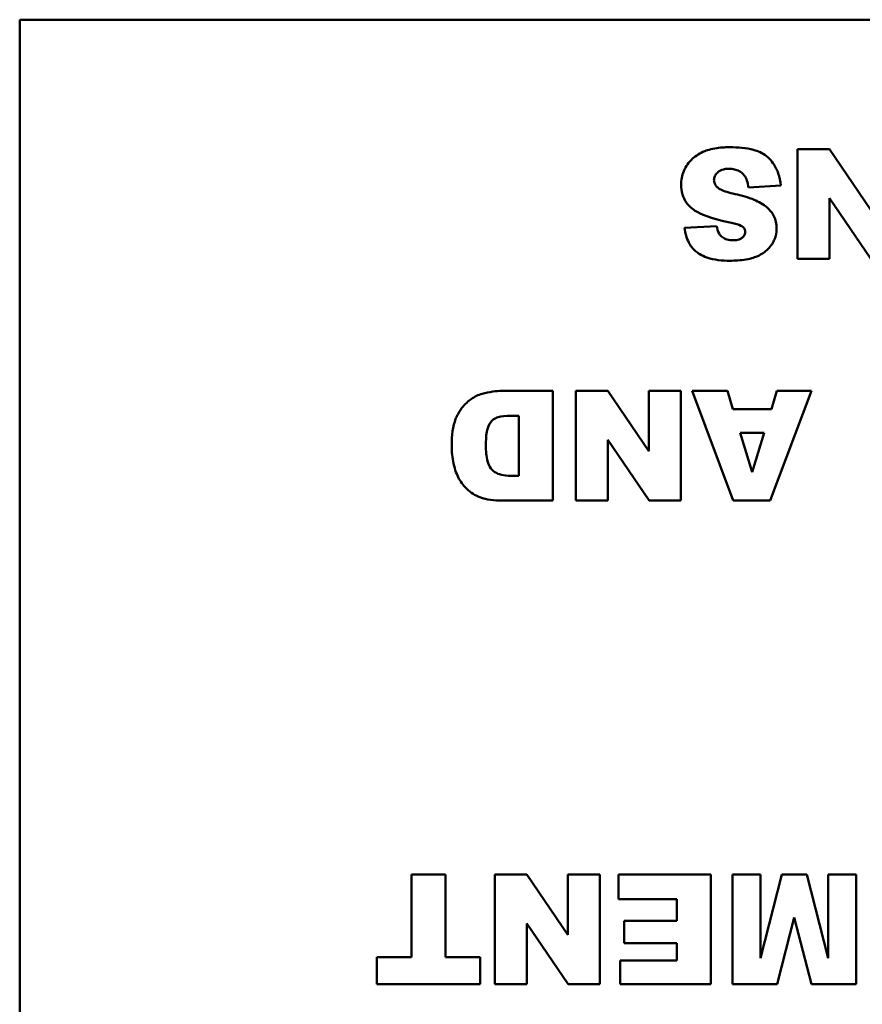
# Model space of a CAD drawing. Header units: inches. Extents: x 0.8 to 75.7, y -7.8 to 49.3.
# Tile 312 of 339: x 51.246 to 52.168, y 44.537 to 45.614. Entities that reach past the tile are written whole.
import ezdxf

# ---------------------------------------------------------------- set-up
doc = ezdxf.new("R2010")
doc.units = ezdxf.units.IN
doc.header["$MEASUREMENT"] = 0
doc.layers.add('Visible Edges(ROSSANSI)', color=7, linetype='Continuous', lineweight=50)

msp = doc.modelspace()

# ---------------------------------------------------------------- linework, layer by layer
at = {"layer": 'Visible Edges(ROSSANSI)'}
for p, q in [((51.2463, 45.6139), (55.2463, 45.6139)), ((51.2463, 43.6139), (51.2463, 45.6139)), ((52.1316, 45.4724), (52.0966, 45.4724)), ((52.0966, 45.4724), (52.0966, 45.3524)), ((52.1766, 45.4063), (52.1316, 45.4724)), ((52.0431, 45.4304), (52.0784, 45.4326)), ((52.1316, 45.4188), (52.1768, 45.3524)), ((52.1316, 45.3524), (52.1316, 45.4188)), ((52.0083, 45.3882), (51.9733, 45.3861)), ((52.0966, 45.3524), (52.1316, 45.3524)), ((51.8291, 45.208), (51.774, 45.208)), ((51.8291, 45.088), (51.8291, 45.208)), ((51.8893, 45.208), (51.8543, 45.208)), ((51.8543, 45.208), (51.8543, 45.088)), ((51.9343, 45.1419), (51.8893, 45.208)), ((51.9692, 45.208), (51.9343, 45.208)), ((51.9343, 45.208), (51.9343, 45.1419)), ((51.9692, 45.088), (51.9692, 45.208)), ((52.0202, 45.208), (51.9814, 45.208)), ((51.9814, 45.208), (52.0264, 45.088)), ((52.0262, 45.1881), (52.0202, 45.208)), ((52.0669, 45.088), (52.1121, 45.208)), ((52.0742, 45.208), (52.0683, 45.1881)), ((52.1121, 45.208), (52.0742, 45.208)), ((52.0683, 45.1881), (52.0262, 45.1881)), ((51.7829, 45.1807), (51.7921, 45.1807)), ((51.7921, 45.1807), (51.7921, 45.1151)), ((51.8893, 45.1544), (51.9346, 45.088)), ((51.8893, 45.088), (51.8893, 45.1544)), ((52.0339, 45.1621), (52.0602, 45.1621)), ((52.0471, 45.119), (52.0339, 45.1621)), ((52.0602, 45.1621), (52.0471, 45.119)), ((51.7921, 45.1151), (51.7828, 45.1151)), ((51.774, 45.088), (51.8291, 45.088)), ((51.8543, 45.088), (51.8893, 45.088)), ((51.9346, 45.088), (51.9692, 45.088)), ((52.0264, 45.088), (52.0669, 45.088)), ((51.7117, 44.6791), (51.6746, 44.6791)), ((51.6746, 44.6791), (51.6746, 44.5888)), ((51.7117, 44.5888), (51.7117, 44.6791)), ((51.8007, 44.6791), (51.7657, 44.6791)), ((51.7657, 44.6791), (51.7657, 44.5591)), ((51.8458, 44.6131), (51.8007, 44.6791)), ((51.8806, 44.6791), (51.8458, 44.6791)), ((51.8458, 44.6791), (51.8458, 44.6131)), ((51.8806, 44.5591), (51.8806, 44.6791)), ((52.002, 44.6791), (51.9009, 44.6791)), ((51.9009, 44.6791), (51.9009, 44.652)), ((52.002, 44.5591), (52.002, 44.6791)), ((52.0562, 44.6791), (52.0258, 44.6791)), ((52.0258, 44.6791), (52.0258, 44.5591)), ((52.0795, 44.6791), (52.0562, 44.5876)), ((52.0562, 44.5876), (52.0562, 44.6791)), ((52.107, 44.6791), (52.0795, 44.6791)), ((52.1303, 44.5876), (52.107, 44.6791)), ((52.1607, 44.6791), (52.1303, 44.6791)), ((52.1303, 44.6791), (52.1303, 44.5876)), ((52.1607, 44.5591), (52.1607, 44.6791)), ((51.9009, 44.652), (51.9648, 44.652)), ((51.9648, 44.652), (51.9648, 44.6283)), ((51.8007, 44.6256), (51.846, 44.5591)), ((51.8007, 44.5591), (51.8007, 44.6256)), ((51.9648, 44.6283), (51.9072, 44.6283)), ((51.9072, 44.6283), (51.9072, 44.6038)), ((52.0746, 44.5591), (52.0932, 44.6321)), ((52.0932, 44.6321), (52.1119, 44.5591)), ((51.9072, 44.6038), (51.9648, 44.6038)), ((51.9648, 44.6038), (51.9648, 44.5848)), ((51.6367, 44.5888), (51.6367, 44.5591)), ((51.6746, 44.5888), (51.6367, 44.5888)), ((51.7496, 44.5888), (51.7117, 44.5888)), ((51.7496, 44.5591), (51.7496, 44.5888)), ((51.9027, 44.5848), (51.9027, 44.5591)), ((51.9648, 44.5848), (51.9027, 44.5848)), ((51.6367, 44.5591), (51.7496, 44.5591)), ((51.7657, 44.5591), (51.8007, 44.5591)), ((51.846, 44.5591), (51.8806, 44.5591)), ((51.9027, 44.5591), (52.002, 44.5591)), ((52.0258, 44.5591), (52.0746, 44.5591)), ((52.1119, 44.5591), (52.1607, 44.5591))]:
    msp.add_line(p, q, dxfattribs=at)
for points, knots in [([(52.0226, 45.4744), (52.0172, 45.4744), (52.0117, 45.4741), (52, 45.472), (51.9958, 45.4704), (51.9886, 45.4671), (51.9843, 45.4643), (51.9763, 45.4562), (51.9737, 45.4515), (51.9703, 45.4434), (51.9694, 45.4384), (51.9694, 45.4333)], [-0.1116521, -0.1116521, -0.1116521, -0.1116521, -0.1016227, -0.1016227, -0.0895655, -0.0895655, -0.0666991, -0.0666991, -0.0389809, -0.0389809, 0, 0, 0, 0]), ([(52.0784, 45.4326), (52.0781, 45.4371), (52.0772, 45.4416), (52.0743, 45.4499), (52.0723, 45.4536), (52.0686, 45.4589), (52.0661, 45.4622), (52.0584, 45.468), (52.0536, 45.4701), (52.0406, 45.4738), (52.0312, 45.4744), (52.0226, 45.4744)], [-0.2792457, -0.2792457, -0.2792457, -0.2792457, -0.2067611, -0.2067611, -0.1382631, -0.1382631, -0.1032784, -0.1032784, -0.0650505, -0.0650505, 0, 0, 0, 0]), ([(52.0054, 45.4385), (52.0054, 45.4393), (52.0055, 45.44), (52.0058, 45.4414), (52.0061, 45.4421), (52.007, 45.4442), (52.008, 45.4455), (52.0103, 45.4477), (52.0118, 45.4488), (52.0165, 45.4506), (52.0193, 45.4509), (52.0219, 45.4509)], [-0.0719674, -0.0719674, -0.0719674, -0.0719674, -0.06379806, -0.06379806, -0.05568408, -0.05568408, -0.03812483, -0.03812483, -0.02053126, -0.02053126, 0, 0, 0, 0]), ([(52.0219, 45.4509), (52.0239, 45.4509), (52.0259, 45.4507), (52.0296, 45.4498), (52.0313, 45.4492), (52.0351, 45.4471), (52.0369, 45.4456), (52.0385, 45.4436)], [-0.04785209, -0.04785209, -0.04785209, -0.04785209, -0.0326965, -0.0326965, -0.01886617, -0.01886617, 0, 0, 0, 0]), ([(52.0385, 45.4436), (52.0397, 45.442), (52.0407, 45.44), (52.0422, 45.4356), (52.0427, 45.433), (52.0431, 45.4304)], [-0.03547416, -0.03547416, -0.03547416, -0.03547416, -0.01963103, -0.01963103, 0, 0, 0, 0]), ([(51.9694, 45.4333), (51.9694, 45.4298), (51.9699, 45.4263), (51.9718, 45.42), (51.9733, 45.4167), (51.9782, 45.4099), (51.9818, 45.4069), (51.9908, 45.4013), (51.9999, 45.397), (52.0244, 45.3916)], [-0.5995832, -0.5995832, -0.5995832, -0.5995832, -0.4581175, -0.4581175, -0.3374607, -0.3374607, -0.1905298, -0.1905298, 0, 0, 0, 0]), ([(52.0096, 45.4302), (52.0088, 45.4309), (52.0081, 45.4316), (52.007, 45.4331), (52.0065, 45.4339), (52.0057, 45.436), (52.0054, 45.4372), (52.0054, 45.4385)], [-0.02452063, -0.02452063, -0.02452063, -0.02452063, -0.01688069, -0.01688069, -0.00993742, -0.00993742, 0, 0, 0, 0]), ([(52.0285, 45.4232), (52.022, 45.4246), (52.0164, 45.4263), (52.0116, 45.4287), (52.0104, 45.4294), (52.0096, 45.4302)], [-0.03678535, -0.03678535, -0.03678535, -0.03678535, -0.00878684, -0.00878684, 0, 0, 0, 0]), ([(52.0634, 45.4086), (52.0594, 45.4121), (52.0544, 45.4148), (52.0429, 45.4196), (52.0355, 45.4216), (52.0285, 45.4232)], [-0.09455123, -0.09455123, -0.09455123, -0.09455123, -0.05439136, -0.05439136, 0, 0, 0, 0]), ([(52.0739, 45.3854), (52.0739, 45.3878), (52.0737, 45.3903), (52.0726, 45.3949), (52.0719, 45.3971), (52.069, 45.4028), (52.0665, 45.4059), (52.0634, 45.4086)], [-0.06735087, -0.06735087, -0.06735087, -0.06735087, -0.04875334, -0.04875334, -0.03105094, -0.03105094, 0, 0, 0, 0]), ([(52.0244, 45.3916), (52.0287, 45.3908), (52.0324, 45.3897), (52.0356, 45.3882), (52.0363, 45.3878), (52.0368, 45.3872)], [-0.02660079, -0.02660079, -0.02660079, -0.02660079, -0.00578557, -0.00578557, 0, 0, 0, 0]), ([(51.9733, 45.3861), (51.974, 45.3806), (51.9754, 45.3751), (51.9798, 45.3666), (51.9822, 45.3634), (51.9877, 45.3587), (51.9915, 45.356), (52.0056, 45.3511), (52.0146, 45.3503), (52.0229, 45.3503)], [-0.265126, -0.265126, -0.265126, -0.265126, -0.1774462, -0.1774462, -0.1131793, -0.1131793, -0.0632734, -0.0632734, 0, 0, 0, 0]), ([(52.0266, 45.3727), (52.0242, 45.3727), (52.0219, 45.3729), (52.0178, 45.3741), (52.0161, 45.3749), (52.0136, 45.3769), (52.0122, 45.3781), (52.0096, 45.3826), (52.0088, 45.3854), (52.0083, 45.3882)], [-0.09840579, -0.09840579, -0.09840579, -0.09840579, -0.0658385, -0.0658385, -0.0397251, -0.0397251, -0.02123876, -0.02123876, 0, 0, 0, 0]), ([(52.0229, 45.3503), (52.0286, 45.3503), (52.0346, 45.3506), (52.0469, 45.3527), (52.0509, 45.3543), (52.0574, 45.3573), (52.0612, 45.3597), (52.0682, 45.3667), (52.0703, 45.3706), (52.0731, 45.3773), (52.0739, 45.3813), (52.0739, 45.3854)], [-0.09735248, -0.09735248, -0.09735248, -0.09735248, -0.08733388, -0.08733388, -0.07554372, -0.07554372, -0.05557704, -0.05557704, -0.03149812, -0.03149812, 0, 0, 0, 0]), ([(52.0396, 45.3822), (52.0396, 45.3815), (52.0396, 45.3809), (52.0393, 45.3797), (52.0391, 45.3791), (52.0383, 45.3775), (52.0376, 45.3766), (52.0359, 45.375), (52.0348, 45.3743), (52.0311, 45.3729), (52.0287, 45.3727), (52.0266, 45.3727)], [-0.06266337, -0.06266337, -0.06266337, -0.06266337, -0.05428358, -0.05428358, -0.04620224, -0.04620224, -0.03049361, -0.03049361, -0.01657494, -0.01657494, 0, 0, 0, 0]), ([(52.0368, 45.3872), (52.0374, 45.3868), (52.0379, 45.3863), (52.0387, 45.3853), (52.039, 45.3848), (52.0395, 45.3836), (52.0396, 45.3829), (52.0396, 45.3822)], [-0.01527857, -0.01527857, -0.01527857, -0.01527857, -0.01009745, -0.01009745, -0.00551869, -0.00551869, 0, 0, 0, 0]), ([(51.774, 45.208), (51.7705, 45.208), (51.767, 45.2077), (51.7597, 45.2066), (51.7558, 45.2057), (51.752, 45.2047)], [-0.05661652, -0.05661652, -0.05661652, -0.05661652, -0.02996218, -0.02996218, 0, 0, 0, 0]), ([(51.752, 45.2047), (51.7476, 45.2036), (51.7436, 45.2016), (51.7371, 45.197), (51.7332, 45.1938), (51.7257, 45.1837), (51.7237, 45.179), (51.7199, 45.1697), (51.7187, 45.1594), (51.7187, 45.1476)], [-0.1581674, -0.1581674, -0.1581674, -0.1581674, -0.132027, -0.132027, -0.1115569, -0.1115569, -0.0901642, -0.0901642, 0, 0, 0, 0]), ([(51.756, 45.1483), (51.756, 45.1529), (51.7562, 45.1584), (51.7575, 45.1656), (51.7583, 45.1687), (51.7612, 45.1736), (51.7625, 45.1752), (51.7659, 45.178), (51.7677, 45.1788), (51.773, 45.1803), (51.7778, 45.1807), (51.7829, 45.1807)], [-0.146535, -0.146535, -0.146535, -0.146535, -0.0984147, -0.0984147, -0.0714888, -0.0714888, -0.056406, -0.056406, -0.0389606, -0.0389606, 0, 0, 0, 0]), ([(51.7187, 45.1476), (51.7187, 45.1412), (51.7193, 45.1349), (51.7222, 45.1214), (51.7243, 45.1162), (51.7289, 45.1077), (51.7322, 45.1032), (51.7415, 45.0952), (51.7464, 45.0929), (51.7567, 45.0889), (51.7653, 45.088), (51.774, 45.088)], [-0.176752, -0.176752, -0.176752, -0.176752, -0.15182, -0.15182, -0.1230042, -0.1230042, -0.094791, -0.094791, -0.066221, -0.066221, 0, 0, 0, 0]), ([(51.7828, 45.1151), (51.7795, 45.1151), (51.7761, 45.1154), (51.7704, 45.1168), (51.768, 45.1177), (51.7634, 45.1207), (51.7621, 45.1223), (51.7597, 45.1255), (51.7586, 45.1283), (51.7565, 45.1361), (51.756, 45.1422), (51.756, 45.1483)], [-0.1002979, -0.1002979, -0.1002979, -0.1002979, -0.0889751, -0.0889751, -0.0799888, -0.0799888, -0.0703121, -0.0703121, -0.0458612, -0.0458612, 0, 0, 0, 0])]:
    msp.add_open_spline(points, degree=3, knots=knots, dxfattribs=at)

doc.saveas('drawing.dxf')
